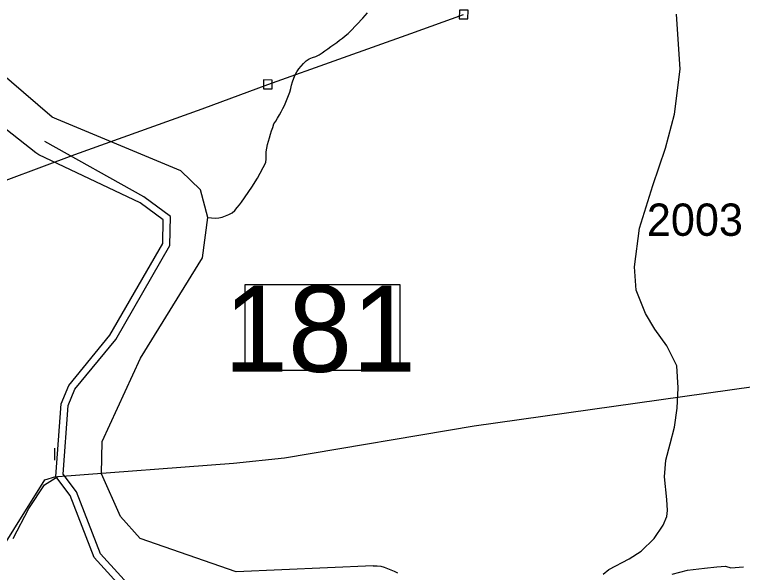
# Model space of a CAD drawing. Extents: x 1268485 to 1426702, y 514839 to 616766.
# Drawn here: x 1368867 to 1372195, y 574355 to 576904 of the extents above; entities that cross this region are included whole.
import ezdxf

# ---------------------------------------------------------------- set-up
doc = ezdxf.new("R2010")
doc.units = 0
for name, color, linetype in [('Old_Level_31', 7, 'Continuous'), ('Old_Level_32', 7, 'Continuous'), ('Old_Level_48', 7, 'Continuous'), ('Old_Level_49', 7, 'Continuous'), ('Old_Level_56', 7, 'Continuous'), ('Old_Level_59', 7, 'Continuous'), ('Old_Level_60', 7, 'Continuous'), ('Old_Level_61', 7, 'Continuous'), ('Old_Level_62', 7, 'Continuous'), ('Old_Level_8', 7, 'Continuous')]:
    doc.layers.add(name, color=color, linetype=linetype)

msp = doc.modelspace()

# ---------------------------------------------------------------- linework, layer by layer
at = {"layer": 'Old_Level_31'}
msp.add_lwpolyline([(1369921.252, 575671.403), (1370628.511, 575671.403), (1370628.511, 575277.818), (1369921.252, 575277.818), (1369921.252, 575671.403)], dxfattribs=at)
at = {"layer": 'Old_Level_32'}
msp.add_lwpolyline([(1371558.785, 574347.471), (1371584.392, 574368.166), (1371676.974, 574416.455), (1371731.834, 574451.638), (1371791.913, 574509.782), (1371833.28, 574570.882), (1371850.023, 574611.287), (1371851.994, 574638.39), (1371850.023, 574687.665), (1371838.204, 574791.141), (1371844.114, 574867.519), (1371864.797, 574943.401), (1371884.495, 575019.284), (1371897.299, 575106.007), (1371901.239, 575198.054), (1371894.344, 575299.559), (1371849.038, 575390.224), (1371793.883, 575466.797), (1371752.517, 575538.739), (1371709.181, 575644.779), (1371701.302, 575751.213), (1371723.955, 575928.701), (1371785.157, 576122.853), (1371842.911, 576294.004), (1371884.621, 576449.595), (1371910.6, 576655.574), (1371892.791, 576906.416)], dxfattribs=at)
at = {"layer": 'Old_Level_48'}
msp.add_lwpolyline([(1368861.461, 574510.265), (1368932.443, 574646.702), (1369003.48, 574755.604), (1369064.51, 574794.159), (1369868.123, 574854.787), (1370100.837, 574879.194), (1370967.725, 575024.937), (1372245.697, 575204.291), (1373840.114, 575473.635)], dxfattribs=at)
at = {"layer": 'Old_Level_49'}
msp.add_lwpolyline([(1368861.461, 574510.265), (1368932.443, 574646.702), (1369003.48, 574755.604), (1369064.51, 574794.159), (1369868.123, 574854.787), (1370100.837, 574879.194), (1370967.725, 575024.937), (1372245.697, 575204.291), (1373840.114, 575473.635)], dxfattribs=at)
at = {"layer": 'Old_Level_56'}
for points in [[(1365360.355, 575226.175), (1365868.875, 575328.989), (1366177.841, 575404.042), (1366437.193, 575477.314), (1366685.275, 575517.75), (1367338.867, 575670.27), (1367750.792, 575755.821), (1368087.675, 575880.902), (1368420.319, 576004.067), (1368676.189, 576090.759), (1369142.132, 576265.265), (1369724.805, 576473.24), (1370025.203, 576585.048), (1370349.685, 576700.374), (1370678.407, 576817.614), (1370920.276, 576904.588)], [(1370899.872, 576884.989), (1370939.875, 576884.184), (1370940.681, 576924.187), (1370900.677, 576924.993), (1370899.872, 576884.989)], [(1370004.799, 576565.449), (1370044.802, 576564.643), (1370045.609, 576604.647), (1370005.604, 576605.452), (1370004.799, 576565.449)]]:
    msp.add_lwpolyline(points, dxfattribs=at)
at = {"layer": 'Old_Level_59'}
msp.add_lwpolyline([(1368145.713, 573456.007), (1368168.64, 573541.401), (1368295.171, 573719.625), (1368332.629, 573784.508), (1368720.709, 574324.742), (1369005.629, 574778.574), (1369055.661, 574793.953)], dxfattribs=at)
at = {"layer": 'Old_Level_60'}
for p, q in [((1369059.865, 576427.038), (1369039.667, 576435.445)), ((1368977.639, 576262.792), (1368964.311, 576273.249))]:
    msp.add_line(p, q, dxfattribs=at)
for points in [[(1368964.311, 576273.249), (1368616.645, 576545.763), (1366829.616, 578406.765), (1366529.117, 578686.323), (1366462.538, 578751.089), (1366360.821, 578808.452)], [(1369039.667, 576435.445), (1368720.709, 576707.755), (1368705.637, 576783.573)], [(1370506.405, 574385.54), (1369880.688, 574357.192), (1369441.672, 574510.468), (1369351.654, 574610.789), (1369264.712, 574806.153), (1369267.685, 574953.842), (1369442.697, 575334.316), (1369727.026, 575792.061), (1369751.301, 575976.641), (1369716.647, 576103.466), (1369626.629, 576190.613), (1369059.865, 576427.038)], [(1369055.661, 574793.953), (1369079.652, 575125.009), (1369114.716, 575209.644), (1369302.647, 575438.892), (1369544.711, 575857.455), (1369546.659, 575965.723), (1369440.647, 576043.386), (1368977.639, 576262.792)], [(1370152.246, 573953.616), (1370028.121, 573972.36), (1369738.69, 573969.438), (1369532.715, 574091.752), (1369231.699, 574422.757), (1369120.663, 574707.318), (1369055.661, 574793.953)], [(1370506.405, 574385.54), (1370525.372, 574384.72), (1370541.776, 574383.233), (1370557.565, 574379.03), (1370572.739, 574372.878), (1370587.913, 574366.624), (1370603.087, 574360.318), (1370618.158, 574353.911)], [(1371873.959, 574346.561), (1371944.443, 574364.761), (1372021.75, 574373.862), (1372078.592, 574380.687), (1372117.245, 574382.961), (1372142.255, 574376.136), (1372200.162, 574380.659)]]:
    msp.add_lwpolyline(points, dxfattribs=at)
at = {"layer": 'Old_Level_61'}
for points in [[(1369089.271, 574803.824), (1369111.992, 575117.35), (1369143.168, 575192.6), (1369329.711, 575420.157), (1369577.361, 575848.378), (1369579.768, 575982.138), (1369457.517, 576071.697), (1369004.79, 576324.892)], [(1370157.145, 573986.057), (1370030.419, 574005.193), (1369747.543, 574002.338), (1369553.686, 574117.455), (1369260.056, 574440.339), (1369149.597, 574723.421), (1369089.271, 574803.824)]]:
    msp.add_lwpolyline(points, dxfattribs=at)
at = {"layer": 'Old_Level_62'}
msp.add_line((1369049.715, 574922.52), (1369049.202, 574867.464), dxfattribs=at)
msp.add_lwpolyline([(1369751.301, 575976.641), (1369784.416, 575974.283), (1369800.616, 575975.155), (1369816.507, 575978.846), (1369832.194, 575984.126), (1369847.47, 575990.585), (1369861.824, 575998.224), (1369873.819, 576009.552), (1369884.687, 576022.01), (1369895.145, 576034.671), (1369905.192, 576047.692), (1369951.226, 576115.206), (1369977.063, 576156.575), (1370015.613, 576228.702), (1370017.253, 576244.696), (1370017.458, 576261.254), (1370018.073, 576277.812), (1370020.534, 576294.011), (1370024.225, 576309.954), (1370028.428, 576325.845), (1370032.837, 576341.686), (1370037.553, 576357.475), (1370042.474, 576373.161), (1370047.498, 576388.796), (1370052.625, 576404.38), (1370061.544, 576417.555), (1370069.951, 576431.549), (1370078.256, 576445.75), (1370086.253, 576460.154), (1370093.84, 576474.662), (1370100.914, 576489.477), (1370107.579, 576504.497), (1370113.73, 576519.722), (1370119.574, 576535.05), (1370125.11, 576550.531), (1370130.237, 576566.115), (1370133.005, 576582.109), (1370138.234, 576597.642), (1370143.77, 576613.175), (1370150.024, 576628.399), (1370157.304, 576642.958), (1370166.634, 576656.543), (1370177.194, 576669.154), (1370188.267, 576681.457), (1370200.16, 576692.991), (1370213.385, 576702.27), (1370228.662, 576708.267), (1370244.553, 576713.291), (1370259.112, 576720.775), (1370272.748, 576729.798), (1370286.281, 576738.974), (1370299.917, 576748.304), (1370313.348, 576757.787), (1370326.677, 576767.374), (1370340.005, 576777.165), (1370353.128, 576787.059), (1370366.047, 576797.106), (1370378.965, 576807.307), (1370391.576, 576817.612), (1370403.571, 576828.633), (1370459.448, 576888.098), (1370470.418, 576900.248), (1370480.978, 576912.756)], dxfattribs=at)

# ---------------------------------------------------------------- texts
at = {"layer": 'Old_Level_31'}
msp.add_text('181', height=393.6992, dxfattribs=at).set_placement((1369824.558, 575271.822))
at = {"layer": 'Old_Level_8'}
msp.add_text('2003', height=147.6375, dxfattribs=at).set_placement((1371757.98, 575893.239))

doc.saveas('drawing.dxf')
